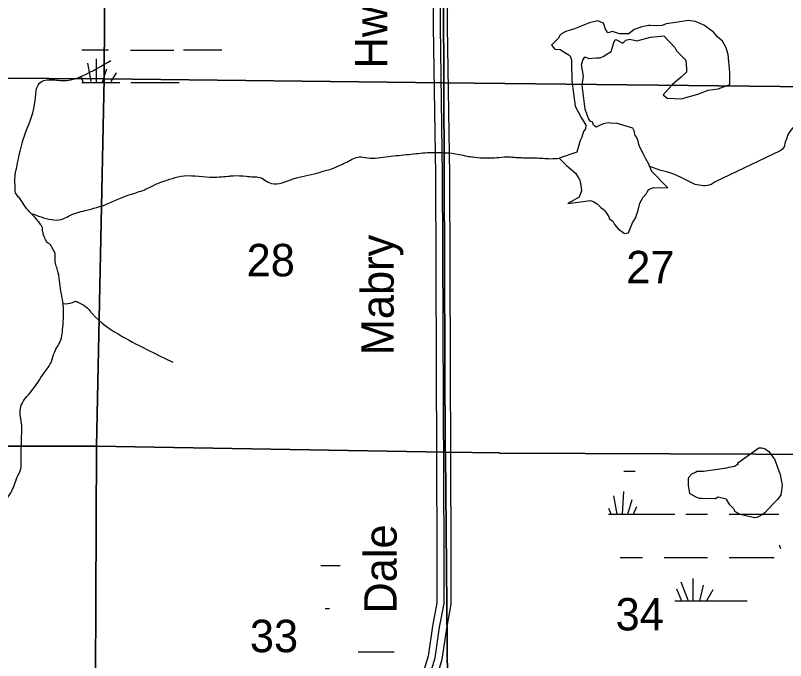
# Model space of a CAD drawing. Extents: x 380424 to 701066, y 1117407 to 1412949.
# Drawn here: x 488314 to 499000, y 1366165 to 1375117 of the extents above; entities that cross this region are included whole.
import ezdxf

# ---------------------------------------------------------------- set-up
doc = ezdxf.new("R2010")
doc.units = 0
for name, color, linetype in [('Lakes and Ponds', 7, 'Continuous'), ('Narrow Canals', 7, 'Continuous'), ('Narrow River Creek and Branch and Slough', 7, 'Continuous'), ('Section Lines', 7, 'Continuous'), ('Section Numbers', 7, 'Continuous'), ('State Roads Related Text', 7, 'Continuous'), ('State Route Divided Highway Outline and Fill', 7, 'Continuous'), ('State Routes Highway Center Lines', 7, 'Continuous'), ('Swamps', 7, 'Continuous')]:
    doc.layers.add(name, color=color, linetype=linetype)

msp = doc.modelspace()

# ---------------------------------------------------------------- linework, layer by layer
at = {"layer": 'Lakes and Ponds'}
for points in [[(497059, 1373129), (497022, 1373202), (496982, 1373278), (496964, 1373324), (496953, 1373372), (496934, 1373424), (496913, 1373450), (496899, 1373516), (496881, 1373551), (496647, 1373624), (496602, 1373617), (496540, 1373625), (496498, 1373619), (496471, 1373611), (496409, 1373583), (496372, 1373567), (496353, 1373581), (496329, 1373605), (496325, 1373635), (496293, 1373645), (496267, 1373688), (496219, 1373814), (496177, 1374147), (496198, 1374274), (496169, 1374433), (496185, 1374498), (496216, 1374542), (496269, 1374520), (496369, 1374526), (496425, 1374529), (496471, 1374545), (496520, 1374580), (496580, 1374617), (496621, 1374757), (496646, 1374782), (496742, 1374733), (496784, 1374775), (496837, 1374786), (496937, 1374765), (497125, 1374816), (497312, 1374835), (497464, 1374673), (497484, 1374627), (497558, 1374551), (497614, 1374495), (497623, 1374374), (497626, 1374330), (497552, 1374258), (497502, 1374218), (497427, 1374153), (497303, 1374016), (497358, 1373968), (497551, 1373958), (497784, 1374023), (497925, 1374078), (498062, 1374099), (498227, 1374156), (498227, 1374327), (498205, 1374576), (498177, 1374666), (498146, 1374716), (498125, 1374760), (498057, 1374818), (497999, 1374886), (497875, 1374978), (497813, 1375006), (497751, 1375031), (497648, 1375046), (497505, 1375022), (497343, 1374999), (497285, 1374978), (497209, 1374972), (497110, 1374977), (497121, 1374982), (497004, 1374956), (496898, 1374922), (496826, 1374860), (496773, 1374860), (496695, 1374863), (496599, 1374894), (496534, 1374875), (496502, 1374925), (496472, 1375011), (496436, 1375022), (496397, 1375040), (496281, 1375015), (496070, 1374931), (495951, 1374894), (495889, 1374863), (495865, 1374833), (495855, 1374807), (495754, 1374706), (495797, 1374648), (495871, 1374645), (495939, 1374601), (495992, 1374570), (496011, 1374551), (496029, 1374501), (496029, 1374443), (496034, 1374210), (496082, 1373857), (496164, 1373699), (496230, 1373592), (496222, 1373545), (496195, 1373506), (496174, 1373427), (496151, 1373379), (496103, 1373218), (495859, 1373135), (495960, 1373034), (496014, 1372987), (496085, 1372927), (496127, 1372862), (496145, 1372832), (496157, 1372761), (496168, 1372684), (496135, 1372594), (495978, 1372505), (496293, 1372547), (496341, 1372529), (496385, 1372502), (496436, 1372452), (496483, 1372420), (496488, 1372410), (496515, 1372373), (496546, 1372320), (496552, 1372299), (496605, 1372262), (496626, 1372214), (496679, 1372155), (496767, 1372093), (496820, 1372099), (496875, 1372238), (496917, 1372303), (496953, 1372416), (496976, 1372511), (497022, 1372594), (497071, 1372648), (497083, 1372672), (497101, 1372701), (497166, 1372731), (497368, 1372725), (497143, 1372951), (497103, 1373053)], [(498924, 1368748), (498950, 1368600), (498945, 1368526), (498934, 1368463), (498892, 1368404), (498829, 1368341), (498712, 1368214), (498654, 1368177), (498602, 1368151), (498565, 1368146), (498554, 1368151), (498448, 1368172), (498369, 1368193), (498295, 1368235), (498290, 1368257), (498253, 1368299), (498227, 1368325), (498184, 1368394), (498174, 1368404), (498137, 1368415), (498063, 1368431), (498026, 1368410), (497836, 1368415), (497799, 1368415), (497757, 1368431), (497698, 1368463), (497672, 1368484), (497667, 1368510), (497662, 1368542), (497651, 1368595), (497651, 1368637), (497651, 1368690), (497656, 1368711), (497698, 1368758), (497751, 1368779), (497772, 1368795), (497857, 1368795), (497862, 1368795), (498184, 1368838), (498216, 1368848), (498290, 1368864), (498332, 1368890), (498343, 1368885), (498337, 1368911), (498628, 1369117), (498665, 1369117), (498718, 1369102), (498765, 1369065), (498797, 1369028), (498829, 1368985), (498839, 1368975)]]:
    msp.add_lwpolyline(points, close=True, dxfattribs=at)
at = {"layer": 'Narrow Canals'}
msp.add_lwpolyline([(499634, 1373959), (499164, 1373626), (499095, 1373553), (499058, 1373505), (499027, 1373457), (499016, 1373415), (498995, 1373357), (498979, 1373294), (498953, 1373257), (498926, 1373236), (498023, 1372808), (497965, 1372771), (497923, 1372755), (497886, 1372750), (497854, 1372750), (497801, 1372760), (497743, 1372771), (497553, 1372866), (497448, 1372914), (497353, 1372945), (497268, 1372966), (497117, 1373019)], dxfattribs=at)
at = {"layer": 'Narrow River Creek and Branch and Slough'}
for points in [[(487046, 1364042), (487055, 1364369), (487070, 1364501), (487131, 1364754), (487188, 1364861), (487250, 1364958), (487308, 1365065), (487398, 1365241), (487464, 1365362), (487460, 1365578), (487509, 1365819), (487529, 1365909), (487578, 1366085), (487632, 1366237), (487671, 1366374), (487691, 1366477), (487725, 1366587), (487757, 1366687), (487757, 1366740), (487794, 1366851), (487810, 1366962), (487984, 1367316), (487989, 1367342), (488005, 1367479), (488010, 1367553), (488010, 1367865), (488016, 1368007), (488021, 1368108), (488032, 1368208), (488185, 1368404), (488296, 1368594), (488333, 1368699), (488375, 1368784), (488396, 1368974), (488401, 1369317), (488401, 1369433), (488380, 1369618), (488396, 1369708), (488533, 1369898), (488713, 1370157), (488813, 1370315), (488855, 1370442), (488945, 1370616), (488966, 1370727), (488977, 1370859), (488982, 1370938), (488972, 1371144), (488945, 1371292), (488898, 1371583), (488876, 1371657), (488866, 1371752), (488866, 1371799), (488850, 1371847), (488818, 1371905), (488787, 1371947), (488755, 1371968), (488739, 1371995), (488718, 1372037), (488697, 1372100), (488692, 1372132), (488686, 1372179), (488665, 1372211), (488628, 1372264), (488449, 1372465), (488396, 1372549), (488354, 1372602), (488317, 1372655), (488311, 1372729), (488306, 1372803), (488333, 1373014), (488438, 1373447), (488581, 1373885), (488675, 1374200), (488834, 1374223), (489028, 1374215), (489246, 1374280), (489637, 1374492)], [(488534, 1372370), (488813, 1372285), (488951, 1372285), (489052, 1372333), (489283, 1372410), (489598, 1372505), (489770, 1372583), (489961, 1372648), (490151, 1372719), (490287, 1372785), (490454, 1372844), (490608, 1372886), (491012, 1372874), (491267, 1372886), (491333, 1372892), (491517, 1372886), (491612, 1372877), (491683, 1372874), (491867, 1372785), (492170, 1372850), (492497, 1372927), (492616, 1372963), (492699, 1372987), (492818, 1373040), (492913, 1373082), (493085, 1373153), (493198, 1373141), (493489, 1373159), (493774, 1373189), (494030, 1373213), (494080, 1373216)], [(494080, 1373216), (494469, 1373189), (494582, 1373165), (494659, 1373153), (494796, 1373141), (494897, 1373141), (494962, 1373141), (495093, 1373153), (495182, 1373153), (495259, 1373147), (495301, 1373147), (495372, 1373141), (495420, 1373141), (495527, 1373141), (495741, 1373129), (495859, 1373135)], [(488975, 1371119), (489104, 1371134), (489141, 1371150), (489188, 1371134), (489262, 1371097), (489352, 1371012), (489378, 1370981), (489795, 1370664), (490186, 1370458), (490498, 1370305)]]:
    msp.add_spline(points, degree=3, dxfattribs=at)
at = {"layer": 'Section Lines'}
for points in [[(489574, 1379553), (489547, 1374237), (484195, 1374270), (484226, 1378627), (484234, 1378627), (484234, 1378633), (484248, 1379627)], [(494237, 1379501), (494230, 1378590), (494238, 1378590), (494238, 1378584), (494256, 1374183), (489547, 1374237), (489574, 1379553)], [(499806, 1379463), (499788, 1378570), (499773, 1374123), (494256, 1374183), (494238, 1378584), (494238, 1378590), (494230, 1378590), (494237, 1379501), (495063, 1379482), (495070, 1379482), (499799, 1379463)], [(489547, 1374237), (489439, 1369142), (484160, 1369139), (484195, 1374259), (484195, 1374270)], [(494256, 1374183), (494277, 1369055), (489439, 1369142), (489547, 1374237)], [(499773, 1374123), (499770, 1369024), (495037, 1369044), (495030, 1369044), (495030, 1369050), (494277, 1369055), (494256, 1374183)], [(489439, 1369142), (489416, 1363802), (484198, 1363867), (484155, 1369125), (484160, 1369139)], [(494277, 1369055), (494282, 1369041), (494326, 1363754), (489416, 1363802), (489439, 1369142)], [(499770, 1369024), (499670, 1363751), (494843, 1363755), (494326, 1363754), (494282, 1369041), (494277, 1369055), (495030, 1369050), (495030, 1369044), (495037, 1369044)]]:
    msp.add_lwpolyline(points, close=True, dxfattribs=at)
at = {"layer": 'State Route Divided Highway Outline and Fill'}
for points in [[(499094, 1389422), (498270, 1388741), (497603, 1388179), (497115, 1387573), (496740, 1387010), (496120, 1385904), (495193, 1384210), (494887, 1383658), (494792, 1383521), (494549, 1382972), (494340, 1382338), (494245, 1381876), (494172, 1381332), (494162, 1380131), (494141, 1378500), (494110, 1374961), (494141, 1372904), (494162, 1367657), (494162, 1366966), (494101, 1366644), (494040, 1366227), (493899, 1365761), (493797, 1365437), (492922, 1363223)], [(493108, 1363149), (493986, 1365370), (494090, 1365701), (494236, 1366183), (494299, 1366611), (494362, 1366947), (494362, 1367657), (494341, 1372905), (494310, 1374961), (494341, 1378497), (494362, 1380129), (494372, 1381317), (494443, 1381842), (494534, 1382286), (494736, 1382900), (494967, 1383422), (495057, 1383553), (495368, 1384113), (496295, 1385807), (496910, 1386906), (497276, 1387455), (497747, 1388038), (498398, 1388588), (499221, 1389267)]]:
    msp.add_lwpolyline(points, dxfattribs=at)
at = {"layer": 'State Routes Highway Center Lines'}
msp.add_lwpolyline([(493015, 1363186), (493891, 1365404), (493994, 1365731), (494138, 1366205), (494200, 1366627), (494262, 1366957), (494262, 1367657), (494241, 1372905), (494210, 1374961), (494241, 1378498), (494262, 1380130), (494272, 1381325), (494344, 1381859), (494437, 1382312), (494643, 1382936), (494879, 1383472), (494972, 1383605), (495281, 1384162), (496207, 1385856), (496825, 1386958), (497195, 1387514), (497675, 1388108), (498334, 1388664), (499157, 1389344)], dxfattribs=at)
at = {"layer": 'Swamps'}
for p, q in [((489236, 1374637), (489604, 1374637)), ((489913, 1374635), (490513, 1374635)), ((490648, 1374637), (491177, 1374637)), ((489434, 1374515), (489434, 1374188)), ((489313, 1374454), (489362, 1374200)), ((489579, 1374370), (489519, 1374188)), ((489712, 1374321), (489640, 1374200)), ((489219, 1374280), (489253, 1374188)), ((489234, 1374188), (489763, 1374188)), ((489916, 1374188), (490585, 1374188)), ((496665, 1368195), (496619, 1368450)), ((496736, 1368195), (496754, 1368511)), ((496813, 1368195), (496871, 1368399)), ((496890, 1368195), (496938, 1368304)), ((497615, 1368195), (497915, 1368195)), ((498215, 1368195), (498815, 1368195)), ((497315, 1367595), (497915, 1367595)), ((498215, 1367595), (498815, 1367595)), ((497544, 1367258), (497647, 1366995)), ((497713, 1367306), (497713, 1366995)), ((497484, 1367161), (497555, 1366995)), ((497858, 1367210), (497805, 1366995)), ((497991, 1367149), (497902, 1366995)), ((493069, 1366287), (493571, 1366287))]:
    msp.add_line(p, q, dxfattribs=at)
for points in [[(496754, 1368795), (496915, 1368795)], [(496580, 1368195), (496549, 1368276)], [(496544, 1368195), (497465, 1368195)], [(498815, 1368195), (498905, 1368195)], [(498934, 1367718), (498914, 1367769)], [(496706, 1367595), (497015, 1367595)], [(498815, 1367595), (498842, 1367595)], [(492550, 1367487), (492821, 1367487)], [(497465, 1366995), (498466, 1366995)], [(492610, 1366887), (492671, 1366887)]]:
    msp.add_lwpolyline(points, dxfattribs=at)

# ---------------------------------------------------------------- texts
at = {"layer": 'Section Numbers'}
for s, p in [('28', (491522, 1371497)), ('27', (496789, 1371400)), ('34', (496641, 1366584)), ('33', (491567, 1366282))]:
    msp.add_text(s, height=450, dxfattribs=at).set_placement(p)
at = {"layer": 'State Roads Related Text'}
for s, p in [('Hwy', (493474, 1374381)), ('Mabry', (493562, 1370402)), ('Dale', (493603, 1366817))]:
    msp.add_text(s, height=450, rotation=90, dxfattribs=at).set_placement(p)

doc.saveas('drawing.dxf')
